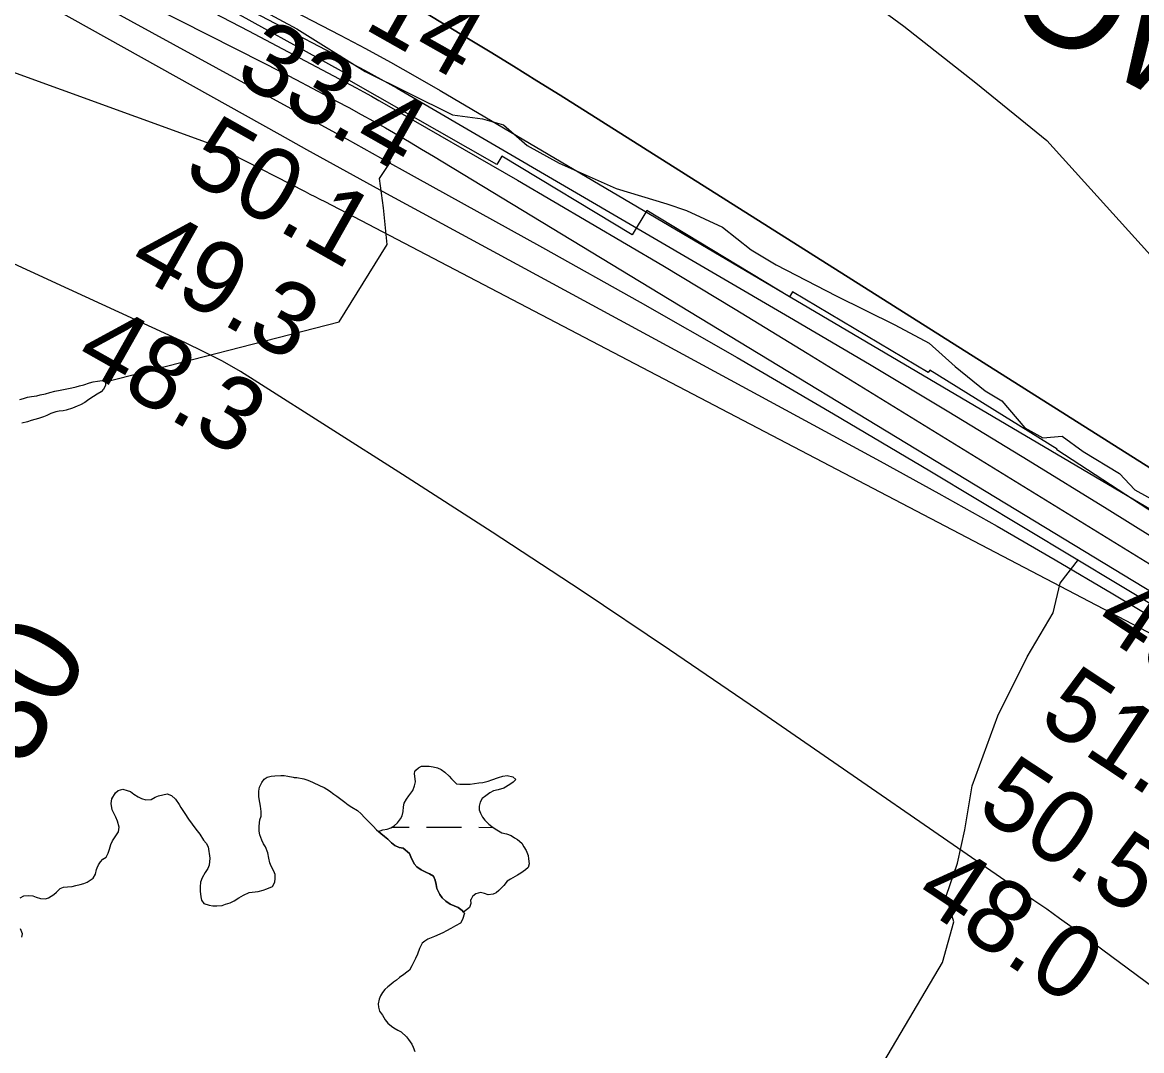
# Model space of a CAD drawing. Extents: x 3180038 to 3217926, y 922069 to 947485.
# Drawn here: x 3202737 to 3203764, y 930434 to 931378 of the extents above; entities that cross this region are included whole.
import ezdxf

# ---------------------------------------------------------------- set-up
doc = ezdxf.new("R2010")
doc.units = 0
for name, color, linetype in [('V-RIVR-EDGE', 7, 'Continuous'), ('V-RIVR-RANG', 7, 'Continuous'), ('V-RIVR-RANG-IDEN', 7, 'Continuous'), ('V-RRAP-RVMT', 7, 'Continuous'), ('V-RRAP-RVMT-IDEN', 7, 'Continuous'), ('V-TOPO-DPTH', 7, 'Continuous'), ('V-TOPO-MAJR', 7, 'Continuous'), ('V-TOPO-MINR', 7, 'Continuous'), ('V-TOPO-SHOR', 7, 'Continuous'), ('V-TOPO-WATR', 7, 'Continuous'), ('V-WETL-SWMP', 7, 'Continuous')]:
    doc.layers.add(name, color=color, linetype=linetype)

msp = doc.modelspace()

# ---------------------------------------------------------------- linework, layer by layer
at = {"layer": 'V-RIVR-EDGE'}
msp.add_lwpolyline([(3202931, 931403.1), (3202988.7, 931372), (3203051.4, 931332.6), (3203131.6, 931293.1), (3203158.9, 931289.4), (3203178.3, 931283.8), (3203199.9, 931264.8), (3203229.4, 931248.5), (3203281.6, 931225.3), (3203328.2, 931211.4), (3203346.2, 931205.3), (3203379.4, 931190), (3203405.7, 931169.1), (3203428.7, 931155.2), (3203483.6, 931126.9), (3203537.6, 931100.4), (3203569, 931083.3), (3203592.9, 931062), (3203620.6, 931039.7), (3203635.8, 931030.5), (3203657, 931005.9), (3203673.6, 930996.6), (3203691.2, 930998), (3203710.5, 930984.1), (3203743.7, 930963.7), (3203758, 930948.9), (3203781.1, 930935.9)], dxfattribs=at)
at = {"layer": 'V-RRAP-RVMT'}
msp.add_lwpolyline([(3203812.1, 930903.6), (3203686.3, 930985.5), (3203686.7, 930986.2), (3203569.7, 931058.7), (3203568.2, 931056.4), (3203443.5, 931130.5), (3203440.8, 931126), (3203310, 931205.1), (3203296.3, 931183), (3203176.7, 931255.1), (3203172.3, 931247.5), (3203036.4, 931324.7), (3203038.4, 931328.2), (3202906.4, 931401.3), (3202909.1, 931406.3), (3202777.6, 931480.2), (3202779.5, 931483.7), (3202656.7, 931546.9), (3202664.3, 931562.8), (3202539.4, 931622.8), (3202541.1, 931626.4)], dxfattribs=at)
at = {"layer": 'V-TOPO-DPTH'}
for points in [[(3202814.4, 931457.9), (3203035.7, 931342), (3203050.7, 931334), (3203065.8, 931325.8), (3203080.7, 931317.4), (3203095.5, 931308.9), (3203440.9, 931107.4), (3203514.2, 931064.1), (3203587.3, 931020.5), (3203660, 930976.2), (3203732.4, 930931.5), (3203816.9, 930878.9)], [(3203107.6, 931386), (3203144.7, 931363.7), (3203166.1, 931350.7), (3203187.6, 931337.6), (3203208.9, 931324.3), (3203230.2, 931311), (3203886.4, 930896.6)], [(3203886.4, 930896.6), (3203230.2, 931311), (3203208.9, 931324.3), (3203187.6, 931337.6), (3203166.1, 931350.7), (3203144.7, 931363.7), (3203107.6, 931386)]]:
    msp.add_lwpolyline(points, dxfattribs=at)
at = {"layer": 'V-TOPO-MAJR'}
msp.add_lwpolyline([(3202757.5, 931422.4), (3202972.9, 931304.4), (3203003.8, 931287.5), (3203034.7, 931270.5), (3203065.5, 931253.5), (3203096.3, 931236.4), (3203214.2, 931171.2), (3203303.7, 931121.1), (3203392.8, 931070.3), (3203481.4, 931018.5), (3203569.6, 930966.2), (3203832.2, 930808.4)], dxfattribs=at)
at = {"layer": 'V-TOPO-MINR'}
for points in [[(3201307.6, 932137), (3201373.7, 932111.7), (3201406.7, 932099), (3201439.7, 932086.1), (3201472.6, 932073.1), (3201505.5, 932059.9), (3202160.8, 931793.9), (3202193.6, 931780.4), (3202226.4, 931766.6), (3202259, 931752.5), (3202291.5, 931738.1), (3202328.4, 931721.6), (3202379.1, 931698.4), (3202429.5, 931674.6), (3202479.5, 931649.9), (3202529.2, 931624.7), (3203028.4, 931366.1), (3203051.5, 931353.8), (3203074.5, 931341.4), (3203097.3, 931328.5), (3203120, 931315.4), (3203779.9, 930926.6)], [(3202223.4, 931712.3), (3202957.2, 931341), (3202972.4, 931333.3), (3202987.5, 931325.5), (3203002.6, 931317.6), (3203017.6, 931309.6), (3203025, 931305.6), (3203036.3, 931299.6), (3203047.6, 931293.4), (3203058.8, 931287.2), (3203069.9, 931280.9), (3203081, 931274.6), (3203092.1, 931268.1), (3203103.1, 931261.6), (3203114.1, 931255), (3203829.3, 930821.4)], [(3202288.3, 931656.6), (3202972.9, 931274.8), (3202997.4, 931261.2), (3203021.9, 931247.7), (3203046.4, 931234.3), (3203070.9, 931220.9), (3203524, 930975.2), (3203577.9, 930945.5), (3203631.5, 930915.5), (3203684.8, 930884.7), (3203737.8, 930853.5), (3203835.1, 930795.4)], [(3202157.6, 931539.6), (3202908.8, 931266.6), (3202928.1, 931257.4), (3202996.1, 931222.6), (3203000.6, 931220.3), (3203005.2, 931218), (3203009.7, 931215.6), (3203014.2, 931213.3), (3203835.1, 930784.2)], [(3202814.4, 931457.9), (3203035.7, 931342), (3203050.7, 931334), (3203065.8, 931325.8), (3203080.7, 931317.4), (3203095.5, 931308.9), (3203440.9, 931107.4), (3203514.2, 931064.1), (3203587.3, 931020.5), (3203660, 930976.2), (3203732.4, 930931.5), (3203816.9, 930878.9)], [(3203831.1, 930450.7), (3203712, 930538.7), (3203700.4, 930547.2), (3203688.8, 930555.6), (3203677.1, 930563.9), (3203665.3, 930572.1), (3203411.4, 930747), (3203330.7, 930802), (3203249.5, 930856.4), (3203167.8, 930910), (3203085.7, 930963), (3202952.9, 931047.5), (3202936.7, 931057.4), (3202920.2, 931066.8), (3202903.3, 931075.6), (3202886.2, 931083.9), (3202779.2, 931132.9), (3202708.4, 931165.4), (3202637.7, 931198.2), (3202567.1, 931231.1), (3202496.6, 931264.2), (3202142.4, 931431.3)], [(3203478.1, 931424.1), (3203545.8, 931374.2), (3203612, 931322.4), (3203677.2, 931269.3), (3203960, 930956.8)], [(3202887.7, 931399.7), (3202944.2, 931370.1), (3203042.9, 931317.8), (3203049.9, 931314), (3203057, 931310.1), (3203063.9, 931306.2), (3203070.9, 931302.3), (3203191.2, 931232.9), (3203258, 931193.9), (3203324.7, 931154.6), (3203391.1, 931114.7), (3203457.2, 931074.4), (3203823.2, 930849.2)]]:
    msp.add_lwpolyline(points, dxfattribs=at)
at = {"layer": 'V-TOPO-SHOR'}
for points in [[(3202812.9, 931047.9), (3203027.5, 931103), (3203071.4, 931173.9), (3203068, 931207.7), (3203064.6, 931234.7), (3203074.8, 931250.2)], [(3202734.1, 931031.6), (3202737.7, 931032.6), (3202741.3, 931033.8), (3202744.9, 931034.4), (3202749.8, 931035.2), (3202753, 931036.1), (3202757.8, 931037.1), (3202761.9, 931038.1), (3202766.5, 931039.3), (3202771.2, 931040.3), (3202774.2, 931040.9), (3202778.8, 931041.7), (3202782, 931042.4), (3202785.9, 931043.4), (3202788.9, 931044.2), (3202792.9, 931045.2), (3202798.2, 931047), (3202801.6, 931048), (3202805.4, 931048.6), (3202809.7, 931049.1), (3202812.9, 931047.9), (3202812.9, 931044.5), (3202811.1, 931041.3), (3202808.8, 931038.9), (3202805.2, 931036.5), (3202802, 931034.5), (3202797.7, 931031.7), (3202793.9, 931029.1), (3202789.8, 931026.9), (3202787, 931025.5), (3202782.6, 931023.9), (3202776.9, 931022.1), (3202773.9, 931021.5), (3202770.5, 931021.1), (3202767.2, 931020.4), (3202762.8, 931018.8), (3202759, 931017.2), (3202755.9, 931015.8), (3202751.5, 931014.4), (3202747.9, 931013.4), (3202744.6, 931012.4), (3202741.2, 931011.4), (3202736, 931010)], [(3203486.5, 930294.1), (3203527.4, 930424), (3203581.4, 930515.2), (3203591.6, 930552.4), (3203584.8, 930576), (3203595, 930606.4), (3203601.7, 930636.8), (3203608.5, 930677.3), (3203632.1, 930741.5), (3203659.1, 930795.6), (3203682.8, 930836.1), (3203689.5, 930863.1), (3203706.3, 930885)], [(3202823.9, 930644.8), (3202822.5, 930648.6), (3202820.9, 930651.4), (3202819.1, 930655.1), (3202818, 930661.1), (3202818.6, 930665.2), (3202822, 930670.8), (3202824.5, 930672.8), (3202828.9, 930674.2), (3202832.9, 930673.1), (3202835.7, 930671.9), (3202838.8, 930669.7), (3202842.8, 930667.2), (3202846, 930665.6), (3202850, 930664.4), (3202854.8, 930664.8), (3202858.5, 930666.8), (3202861.7, 930668.2), (3202865.5, 930669.1), (3202869.6, 930669.9), (3202873.6, 930668.5), (3202877.2, 930665.1), (3202880.4, 930660), (3202882, 930657.4), (3202884, 930654.7), (3202885.6, 930651.9), (3202889.2, 930646.7), (3202892.6, 930642), (3202895.8, 930637.6), (3202899.6, 930632.9), (3202903, 930627.5), (3202905.2, 930624.6), (3202907.2, 930621.2), (3202908.8, 930610.7), (3202908.1, 930604.5), (3202906.9, 930601.3), (3202904.5, 930597.8), (3202901.6, 930592.8), (3202900.2, 930588.8), (3202899.8, 930584.4), (3202899.9, 930580.7), (3202900.5, 930575.5), (3202901.1, 930572.3), (3202903.1, 930569.2), (3202908.1, 930567.6), (3202911.4, 930567.2), (3202915.2, 930567.2), (3202920, 930567.5), (3202923.2, 930568.5), (3202927.3, 930569.9), (3202930.9, 930571.7), (3202935.2, 930574.3), (3202939.6, 930576.9), (3202944.7, 930579.3), (3202953.1, 930580.3), (3202957.6, 930581.5), (3202961, 930582.6), (3202966.2, 930584.8), (3202968.3, 930588.9), (3202968.7, 930592.1), (3202968.7, 930595.9), (3202967.3, 930598.9), (3202964.9, 930603.6), (3202963.7, 930606.6), (3202962.7, 930611), (3202961.8, 930615.7), (3202959.8, 930621.3), (3202958, 930624), (3202956.4, 930627.4), (3202954.6, 930632.4), (3202954, 930635.5), (3202954, 930640.3), (3202954.5, 930645.9), (3202955.7, 930649.3), (3202955.7, 930653.8), (3202955.1, 930658.6), (3202954.5, 930662), (3202953.8, 930667.1), (3202953.8, 930672.3), (3202954.2, 930675.9), (3202956.3, 930680.2), (3202958.5, 930683.4), (3202961.3, 930685.2), (3202964.9, 930686), (3202968.4, 930686.5), (3202973.8, 930686.7), (3202976.8, 930686.7), (3202980.3, 930686.1), (3202985.1, 930685.3), (3202986.1, 930684.8), (3202988.7, 930685), (3202995.1, 930683.6), (3202998.6, 930682.4), (3203002.8, 930680.5), (3203010, 930677.3), (3203013.6, 930675.6), (3203018.5, 930672.6), (3203022.5, 930669.6), (3203025.3, 930667.7), (3203032.5, 930662.2), (3203035.7, 930659.8)], [(3203035.7, 930659.8), (3203038.9, 930657.8), (3203044.2, 930654.5), (3203047.6, 930651.5), (3203050.6, 930648.3), (3203055.2, 930643.6), (3203058.6, 930640.2), (3203061.6, 930636.9), (3203065.6, 930633.5), (3203069, 930630.6), (3203072.2, 930628.4), (3203075.6, 930625), (3203078.4, 930622.5), (3203082.5, 930620.7), (3203086.1, 930619.9), (3203092.1, 930615.2), (3203093.3, 930612), (3203096.3, 930605.7), (3203098.7, 930602.9), (3203102.7, 930600), (3203107.5, 930597.6), (3203110.5, 930596.4), (3203113.9, 930594.3), (3203115.5, 930590.7), (3203116.5, 930586.7), (3203117.1, 930582.9), (3203119.7, 930577.4), (3203122.1, 930574.6), (3203125.5, 930571.3), (3203129.3, 930568.5), (3203133.1, 930567.1), (3203136.8, 930565.6), (3203140.4, 930562.8), (3203141.7, 930561.3)], [(3202734.5, 930574.5), (3202738, 930576.3), (3202742.4, 930576.7), (3202746.2, 930576.3), (3202749.2, 930575.1), (3202753.1, 930573.8), (3202757.7, 930573.4), (3202760.7, 930574.4), (3202765.6, 930577.6), (3202768, 930579.6), (3202771.2, 930583), (3202774.3, 930584.2), (3202778.1, 930584.6), (3202782.3, 930585), (3202785.6, 930585.8), (3202789.6, 930586.7), (3202793, 930587.7), (3202796.2, 930588.7), (3202798.9, 930590.7), (3202801.5, 930592.5), (3202803.7, 930596.3), (3202804.6, 930600.6), (3202805.2, 930602), (3202806.6, 930604.8), (3202808.2, 930607.6), (3202810.5, 930609.8), (3202813.5, 930611.8), (3202815.3, 930615.4), (3202816.5, 930619), (3202817.8, 930623.5), (3202819.4, 930626.7), (3202821.8, 930630.3), (3202824.7, 930635.1), (3202825.3, 930639.3), (3202823.9, 930644.8)], [(3203141.7, 930561.3), (3203142.6, 930560.4), (3203140.7, 930554.7), (3203138.9, 930551.1), (3203134.3, 930548.7), (3203130, 930546.3), (3203126, 930544.1), (3203122.5, 930542.3), (3203115.1, 930539.1), (3203108.8, 930536.6), (3203106, 930534.8), (3203103.6, 930532.8), (3203101.1, 930528.1), (3203099.3, 930522.9), (3203097.6, 930518.7), (3203095.8, 930515.1), (3203094.2, 930511.9), (3203091.9, 930508.2), (3203089.5, 930506.2), (3203086.9, 930504.2), (3203082.8, 930501.4), (3203080, 930499), (3203077.4, 930497), (3203075, 930495), (3203072.1, 930492.8), (3203069.5, 930490.4), (3203067.3, 930487.6), (3203065.4, 930484.4), (3203064, 930481.6), (3203063.2, 930477.2), (3203063.6, 930474.1), (3203064.6, 930470.3), (3203067.2, 930466.7), (3203069.6, 930462.4), (3203072, 930459.4), (3203075.4, 930456.6), (3203077.6, 930455.3), (3203081.4, 930453.1), (3203084.4, 930451.5), (3203089.2, 930447), (3203091, 930444.6), (3203094, 930440.1), (3203095.4, 930437.3), (3203096.8, 930433.5)], [(3202736.2, 930538.3), (3202736.8, 930541.3), (3202735, 930545.9)]]:
    msp.add_lwpolyline(points, dxfattribs=at)
at = {"layer": 'V-TOPO-WATR'}
msp.add_lwpolyline([(3203107.6, 931386), (3203144.7, 931363.7), (3203166.1, 931350.7), (3203187.6, 931337.6), (3203208.9, 931324.3), (3203230.2, 931311), (3203886.4, 930896.6)], dxfattribs=at)
at = {"layer": 'V-WETL-SWMP'}
for p, q in [((3203076, 930639.3), (3203091.7, 930639.3)), ((3203107.7, 930639.3), (3203139.7, 930639.2)), ((3203155.7, 930639.2), (3203168.6, 930639.1))]:
    msp.add_line(p, q, dxfattribs=at)
for points in [[(3203141.7, 930561.3), (3203140.4, 930562.8), (3203136.8, 930565.6), (3203133.1, 930567.1), (3203129.3, 930568.5), (3203125.5, 930571.3), (3203122.1, 930574.6), (3203119.7, 930577.4), (3203117.1, 930582.9), (3203116.5, 930586.7), (3203115.5, 930590.7), (3203113.9, 930594.3), (3203110.5, 930596.4), (3203107.5, 930597.6), (3203102.7, 930600), (3203098.7, 930602.9), (3203096.3, 930605.7), (3203093.3, 930612), (3203092.1, 930615.2), (3203086.1, 930619.9), (3203082.5, 930620.7), (3203078.4, 930622.5), (3203075.6, 930625), (3203072.2, 930628.4), (3203069, 930630.6), (3203065.6, 930633.5), (3203063.5, 930635.3), (3203067.6, 930636.8), (3203071.6, 930637.4), (3203074.9, 930638.6), (3203077.9, 930640.6), (3203080.9, 930643.2), (3203083.8, 930646.8), (3203085.2, 930649.6), (3203086.2, 930653.6), (3203086.4, 930657.9), (3203087.1, 930661.3), (3203089.3, 930665.1), (3203091.5, 930668.1), (3203095, 930672.9), (3203096.6, 930677.1), (3203097.4, 930681), (3203096.7, 930688.6), (3203096.9, 930690.4), (3203097.7, 930691.6), (3203100.3, 930693.8), (3203103.1, 930695.2), (3203106.6, 930695.4), (3203110, 930695.4), (3203113.8, 930694.8), (3203117.8, 930693.8), (3203121.1, 930692.3), (3203124.5, 930689.9), (3203128.3, 930686), (3203130.5, 930683.6), (3203135.1, 930679.2), (3203138.1, 930678.7), (3203141.3, 930678.7), (3203147.8, 930678.9), (3203151.8, 930679.5), (3203155.8, 930680.1), (3203159.3, 930680.4), (3203164.3, 930681.4), (3203167.5, 930682.6), (3203173.8, 930685), (3203177.8, 930686.2), (3203181.7, 930686.6), (3203186.9, 930685.5), (3203189.5, 930682.9), (3203187.3, 930680.5), (3203184, 930678.5), (3203178.6, 930675.1), (3203173.3, 930673.5), (3203169.1, 930672.7), (3203165.7, 930670.9), (3203162, 930668.1), (3203158.6, 930665.5), (3203156.8, 930662.3), (3203155.9, 930658.5), (3203156.1, 930655.3), (3203157.3, 930652.1), (3203159.1, 930648.4), (3203161.1, 930645.8), (3203164.9, 930641.9), (3203167.5, 930639.9), (3203170.7, 930637.7), (3203176.8, 930634.2), (3203181, 930633.2), (3203185.4, 930631.6), (3203188.4, 930629.5), (3203191.2, 930627.9), (3203195.2, 930624.7), (3203197, 930621.2), (3203199, 930618), (3203200.8, 930613.2), (3203201.4, 930610.1), (3203202, 930605.7), (3203200.8, 930602.3), (3203198.5, 930600.1), (3203194.1, 930597.1), (3203191.1, 930595.3)], [(3203191.1, 930595.3), (3203184.8, 930591.7), (3203181.8, 930589.7), (3203178.5, 930585.9), (3203176.5, 930583.5), (3203174.1, 930581.1), (3203171.6, 930579.1), (3203168.8, 930577.7), (3203164.2, 930577.3), (3203160.8, 930578.5), (3203157.3, 930579.3), (3203152.9, 930578.1), (3203150.1, 930576.1), (3203149.7, 930575.7), (3203148.4, 930572.7), (3203148, 930572.5), (3203148.4, 930569.3), (3203147.6, 930567.5), (3203147, 930565.7), (3203141.7, 930561.3)]]:
    msp.add_lwpolyline(points, dxfattribs=at)

# ---------------------------------------------------------------- texts
at = {"layer": 'V-RIVR-RANG'}
for s, rotation, p in [('14', 330.5183, (3203048.6, 931373)), ('33.4', 330.5183, (3202929.4, 931325.6)), ('50.1', 330.5183, (3202882.4, 931237.2)), ('49.3', 330.5183, (3202831.4, 931151.2)), ('48.3', 330.5183, (3202782.4, 931064.1)), ('49.0', 326.5083, (3203718.2, 930821.6)), ('51.1', 326.5083, (3203667.6, 930735.1)), ('50.5', 326.5083, (3203610.6, 930652.9)), ('48.0', 326.5083, (3203553.3, 930571))]:
    msp.add_text(s, height=67, rotation=rotation, dxfattribs=at).set_placement(p)
at = {"layer": 'V-RIVR-RANG-IDEN'}
msp.add_text('U-30', height=83, rotation=60.6568, dxfattribs=at).set_placement((3202681.5, 930589.4))
at = {"layer": 'V-RRAP-RVMT-IDEN'}
msp.add_text('INFLOW', height=100, rotation=332.1756, dxfattribs=at).set_placement((3203377.3, 931519.6))

doc.saveas('drawing.dxf')
